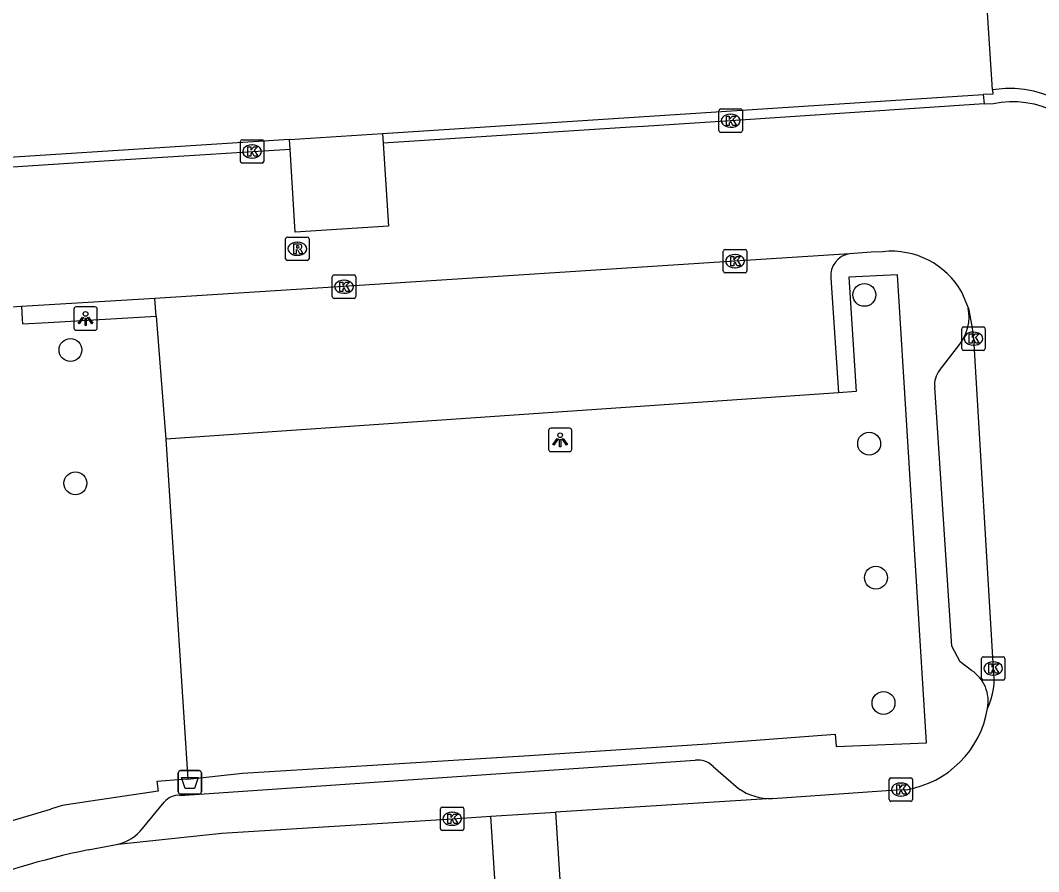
# Model space of a CAD drawing. Extents: x 159689 to 160786, y 387323 to 388339.
# Drawn here: x 160265.18 to 160308.71, y 387703.95 to 387740.35 of the extents above; entities that cross this region are included whole.
import ezdxf

# ---------------------------------------------------------------- set-up
doc = ezdxf.new("R2010")
doc.units = 0
for name, color, linetype in [('IMGEO_Afvalbak', 7, 'Continuous'), ('IMGEO_Boom', 7, 'Continuous'), ('IMGEO_Groenvoorziening', 7, 'Continuous'), ('IMGEO_Kolk', 7, 'Continuous'), ('IMGEO_Lichtpunt', 7, 'Continuous'), ('IMGEO_Pand', 7, 'Continuous'), ('IMGEO_Parkeervlak_open', 7, 'Continuous'), ('IMGEO_Rijbaan_lokaal_open', 7, 'Continuous'), ('IMGEO_Rioolput', 7, 'Continuous'), ('IMGEO_Voetpad_gesloten', 7, 'Continuous'), ('IMGEO_Voetpad_open', 7, 'Continuous')]:
    doc.layers.add(name, color=color, linetype=linetype)

msp = doc.modelspace()

# ---------------------------------------------------------------- linework, layer by layer
at = {"layer": 'IMGEO_Afvalbak'}
for p, q in [((160271.931, 387707.37), (160271.931, 387708.17)), ((160271.931, 387708.17), (160271.931, 387707.37)), ((160272.031, 387708.27), (160272.821, 387708.27)), ((160272.821, 387708.27), (160272.031, 387708.27)), ((160272.921, 387708.17), (160272.921, 387707.37)), ((160272.921, 387707.37), (160272.921, 387708.17)), ((160272.821, 387707.27), (160272.031, 387707.27)), ((160272.031, 387707.27), (160272.821, 387707.27))]:
    msp.add_line(p, q, dxfattribs=at)
msp.add_lwpolyline([(160272.074, 387707.984), (160272.778, 387707.984), (160272.629, 387707.514), (160272.223, 387707.514), (160272.074, 387707.984)], dxfattribs=at)
for centre, start, end in [((160272.031, 387708.17), 90, 180), ((160272.031, 387708.17), 90, 180), ((160272.821, 387708.17), 0, 90), ((160272.821, 387708.17), 360, 90), ((160272.031, 387707.37), 180, 270), ((160272.031, 387707.37), 180, 270), ((160272.821, 387707.37), 270, 0), ((160272.821, 387707.37), 270, 0)]:
    msp.add_arc(centre, 0.1, start, end, dxfattribs=at)
at = {"layer": 'IMGEO_Boom'}
for centre in [(160301.262, 387728.61), (160267.323, 387726.256), (160301.465, 387722.248), (160267.536, 387720.555), (160301.754, 387716.521), (160302.08, 387711.162)]:
    msp.add_circle(centre, 0.489, dxfattribs=at)
at = {"layer": 'IMGEO_Groenvoorziening'}
msp.add_lwpolyline([(160271.401, 387722.446), (160272.334, 387707.909)], dxfattribs=at)
at = {"layer": 'IMGEO_Kolk'}
for p, q in [((160295.044, 387735.631), (160295.044, 387736.483)), ((160295.119, 387736.557), (160295.971, 387736.557)), ((160295.532, 387736.337), (160295.557, 387736.337)), ((160296.045, 387736.483), (160296.045, 387735.631)), ((160295.971, 387735.557), (160295.119, 387735.557)), ((160295.555, 387735.777), (160295.53, 387735.777)), ((160274.586, 387734.315), (160274.586, 387735.167)), ((160274.661, 387735.241), (160275.513, 387735.241)), ((160275.074, 387735.021), (160275.099, 387735.021)), ((160275.587, 387735.167), (160275.587, 387734.315)), ((160275.513, 387734.241), (160274.661, 387734.241)), ((160275.097, 387734.461), (160275.072, 387734.461)), ((160295.232, 387729.625), (160295.232, 387730.477)), ((160295.307, 387730.551), (160296.159, 387730.551)), ((160295.72, 387730.331), (160295.745, 387730.331)), ((160296.233, 387730.477), (160296.233, 387729.625)), ((160278.517, 387728.534), (160278.517, 387729.386)), ((160278.592, 387729.46), (160279.444, 387729.46)), ((160279.518, 387729.386), (160279.518, 387728.534)), ((160296.159, 387729.551), (160295.307, 387729.551)), ((160295.743, 387729.771), (160295.718, 387729.771)), ((160279.005, 387729.24), (160279.03, 387729.24)), ((160279.028, 387728.68), (160279.003, 387728.68)), ((160279.444, 387728.46), (160278.592, 387728.46)), ((160305.501, 387727.239), (160306.353, 387727.239)), ((160305.426, 387726.313), (160305.426, 387727.165)), ((160305.914, 387727.019), (160305.939, 387727.019)), ((160306.427, 387727.165), (160306.427, 387726.313)), ((160305.937, 387726.459), (160305.912, 387726.459)), ((160306.353, 387726.239), (160305.501, 387726.239)), ((160306.267, 387712.213), (160306.267, 387713.065)), ((160306.342, 387713.139), (160307.194, 387713.139)), ((160306.755, 387712.919), (160306.78, 387712.919)), ((160307.268, 387713.065), (160307.268, 387712.213)), ((160307.194, 387712.139), (160306.342, 387712.139)), ((160306.778, 387712.359), (160306.753, 387712.359)), ((160302.324, 387707.033), (160302.324, 387707.885)), ((160302.399, 387707.959), (160303.251, 387707.959)), ((160302.812, 387707.739), (160302.837, 387707.739)), ((160303.325, 387707.885), (160303.325, 387707.033)), ((160302.835, 387707.179), (160302.81, 387707.179)), ((160283.215, 387706.714), (160284.067, 387706.714)), ((160303.251, 387706.959), (160302.399, 387706.959)), ((160283.14, 387705.788), (160283.14, 387706.64)), ((160283.628, 387706.494), (160283.653, 387706.494)), ((160284.141, 387706.64), (160284.141, 387705.788)), ((160283.651, 387705.934), (160283.626, 387705.934)), ((160284.067, 387705.714), (160283.215, 387705.714))]:
    msp.add_line(p, q, dxfattribs=at)
for points in [[(160295.044, 387735.631), (160295.044, 387736.483)], [(160295.119, 387736.557), (160295.971, 387736.557)], [(160296.045, 387736.483), (160296.045, 387735.631)], [(160295.365, 387736.257), (160295.488, 387736.257), (160295.488, 387736.106), (160295.618, 387736.257), (160295.782, 387736.257), (160295.636, 387736.106), (160295.789, 387735.857), (160295.637, 387735.857), (160295.552, 387736.021), (160295.488, 387735.954), (160295.488, 387735.857), (160295.365, 387735.857), (160295.365, 387736.257)], [(160295.971, 387735.557), (160295.119, 387735.557)], [(160274.586, 387734.315), (160274.586, 387735.167)], [(160274.661, 387735.241), (160275.513, 387735.241)], [(160275.587, 387735.167), (160275.587, 387734.315)], [(160274.907, 387734.941), (160275.03, 387734.941), (160275.03, 387734.79), (160275.16, 387734.941), (160275.324, 387734.941), (160275.178, 387734.79), (160275.331, 387734.541), (160275.179, 387734.541), (160275.094, 387734.705), (160275.03, 387734.638), (160275.03, 387734.541), (160274.907, 387734.541), (160274.907, 387734.941)], [(160275.513, 387734.241), (160274.661, 387734.241)], [(160295.232, 387729.625), (160295.232, 387730.477)], [(160295.307, 387730.551), (160296.159, 387730.551)], [(160295.553, 387730.251), (160295.676, 387730.251), (160295.676, 387730.1), (160295.806, 387730.251), (160295.97, 387730.251), (160295.824, 387730.1), (160295.977, 387729.851), (160295.825, 387729.851), (160295.74, 387730.015), (160295.676, 387729.948), (160295.676, 387729.851), (160295.553, 387729.851), (160295.553, 387730.251)], [(160296.233, 387730.477), (160296.233, 387729.625)], [(160278.517, 387728.534), (160278.517, 387729.386)], [(160278.592, 387729.46), (160279.444, 387729.46)], [(160279.518, 387729.386), (160279.518, 387728.534)], [(160296.159, 387729.551), (160295.307, 387729.551)], [(160278.838, 387729.16), (160278.961, 387729.16), (160278.961, 387729.009), (160279.091, 387729.16), (160279.255, 387729.16), (160279.109, 387729.009), (160279.262, 387728.76), (160279.11, 387728.76), (160279.025, 387728.924), (160278.961, 387728.857), (160278.961, 387728.76), (160278.838, 387728.76), (160278.838, 387729.16)], [(160279.444, 387728.46), (160278.592, 387728.46)], [(160305.501, 387727.239), (160306.353, 387727.239)], [(160305.426, 387726.313), (160305.426, 387727.165)], [(160305.747, 387726.939), (160305.87, 387726.939), (160305.87, 387726.788), (160306, 387726.939), (160306.164, 387726.939), (160306.018, 387726.788), (160306.171, 387726.539), (160306.019, 387726.539), (160305.934, 387726.703), (160305.87, 387726.636), (160305.87, 387726.539), (160305.747, 387726.539), (160305.747, 387726.939)], [(160306.427, 387727.165), (160306.427, 387726.313)], [(160306.353, 387726.239), (160305.501, 387726.239)], [(160306.267, 387712.213), (160306.267, 387713.065)], [(160306.342, 387713.139), (160307.194, 387713.139)], [(160306.588, 387712.839), (160306.711, 387712.839), (160306.711, 387712.688), (160306.841, 387712.839), (160307.005, 387712.839), (160306.859, 387712.688), (160307.012, 387712.439), (160306.86, 387712.439), (160306.775, 387712.603), (160306.711, 387712.536), (160306.711, 387712.439), (160306.588, 387712.439), (160306.588, 387712.839)], [(160307.268, 387713.065), (160307.268, 387712.213)], [(160307.194, 387712.139), (160306.342, 387712.139)], [(160302.324, 387707.033), (160302.324, 387707.885)], [(160302.399, 387707.959), (160303.251, 387707.959)], [(160302.645, 387707.659), (160302.768, 387707.659), (160302.768, 387707.508), (160302.898, 387707.659), (160303.062, 387707.659), (160302.916, 387707.508), (160303.069, 387707.259), (160302.917, 387707.259), (160302.832, 387707.423), (160302.768, 387707.356), (160302.768, 387707.259), (160302.645, 387707.259), (160302.645, 387707.659)], [(160303.325, 387707.885), (160303.325, 387707.033)], [(160283.215, 387706.714), (160284.067, 387706.714)], [(160303.251, 387706.959), (160302.399, 387706.959)], [(160283.14, 387705.788), (160283.14, 387706.64)], [(160283.461, 387706.414), (160283.584, 387706.414), (160283.584, 387706.263), (160283.714, 387706.414), (160283.878, 387706.414), (160283.732, 387706.263), (160283.885, 387706.014), (160283.733, 387706.014), (160283.648, 387706.178), (160283.584, 387706.111), (160283.584, 387706.014), (160283.461, 387706.014), (160283.461, 387706.414)], [(160284.141, 387706.64), (160284.141, 387705.788)], [(160284.067, 387705.714), (160283.215, 387705.714)]]:
    msp.add_lwpolyline(points, dxfattribs=at)
for centre, start, end in [((160295.121, 387736.481), 91.552, 178.448), ((160295.121, 387736.481), 91.552, 178.448), ((160295.969, 387736.481), 1.552, 88.448), ((160295.969, 387736.481), 1.552, 88.448), ((160295.121, 387735.633), 181.552, 268.448), ((160295.121, 387735.633), 181.552, 268.448), ((160295.969, 387735.633), 271.552, 358.448), ((160295.969, 387735.633), 271.552, 358.448), ((160274.663, 387735.165), 91.552, 178.448), ((160274.663, 387735.165), 91.552, 178.448), ((160275.511, 387735.165), 1.552, 88.448), ((160275.511, 387735.165), 1.552, 88.448), ((160274.663, 387734.317), 181.552, 268.448), ((160274.663, 387734.317), 181.552, 268.448), ((160275.511, 387734.317), 271.552, 358.448), ((160275.511, 387734.317), 271.552, 358.448), ((160295.309, 387730.475), 91.552, 178.448), ((160295.309, 387730.475), 91.552, 178.448), ((160296.157, 387730.475), 1.552, 88.448), ((160296.157, 387730.475), 1.552, 88.448), ((160278.594, 387729.384), 91.552, 178.448), ((160278.594, 387729.384), 91.552, 178.448), ((160279.442, 387729.384), 1.552, 88.448), ((160279.442, 387729.384), 1.552, 88.448), ((160295.309, 387729.627), 181.552, 268.448), ((160295.309, 387729.627), 181.552, 268.448), ((160296.157, 387729.627), 271.552, 358.448), ((160296.157, 387729.627), 271.552, 358.448), ((160278.594, 387728.536), 181.552, 268.448), ((160278.594, 387728.536), 181.552, 268.448), ((160279.442, 387728.536), 271.552, 358.448), ((160279.442, 387728.536), 271.552, 358.448), ((160305.503, 387727.163), 91.552, 178.448), ((160305.503, 387727.163), 91.552, 178.448), ((160306.351, 387727.163), 1.552, 88.448), ((160306.351, 387727.163), 1.552, 88.448), ((160305.503, 387726.315), 181.552, 268.448), ((160305.503, 387726.315), 181.552, 268.448), ((160306.351, 387726.315), 271.552, 358.448), ((160306.351, 387726.315), 271.552, 358.448), ((160306.344, 387713.063), 91.552, 178.448), ((160306.344, 387713.063), 91.552, 178.448), ((160307.192, 387713.063), 1.552, 88.448), ((160307.192, 387713.063), 1.552, 88.448), ((160306.344, 387712.215), 181.552, 268.448), ((160306.344, 387712.215), 181.552, 268.448), ((160307.192, 387712.215), 271.552, 358.448), ((160307.192, 387712.215), 271.552, 358.448), ((160302.401, 387707.883), 91.552, 178.448), ((160302.401, 387707.883), 91.552, 178.448), ((160303.249, 387707.883), 1.552, 88.448), ((160303.249, 387707.883), 1.552, 88.448), ((160283.217, 387706.638), 91.552, 178.448), ((160283.217, 387706.638), 91.552, 178.448), ((160284.065, 387706.638), 1.552, 88.448), ((160284.065, 387706.638), 1.552, 88.448), ((160302.401, 387707.035), 181.552, 268.448), ((160302.401, 387707.035), 181.552, 268.448), ((160303.249, 387707.035), 271.552, 358.448), ((160303.249, 387707.035), 271.552, 358.448), ((160283.217, 387705.79), 181.552, 268.448), ((160283.217, 387705.79), 181.552, 268.448), ((160284.065, 387705.79), 271.552, 358.448), ((160284.065, 387705.79), 271.552, 358.448)]:
    msp.add_arc(centre, 0.0765, start, end, dxfattribs=at)
for centre, major_axis, ratio, start_param, end_param in [((160295.531, 387736.057), (-0.387, 0.002), 0.722429, 4.712389, 7.853982), ((160295.556, 387736.057), (-0.39, 0.002), 0.717154, 1.570796, 4.712389), ((160275.073, 387734.741), (-0.387, 0.002), 0.722429, 4.712389, 7.853982), ((160275.098, 387734.741), (-0.39, 0.002), 0.717154, 1.570796, 4.712389), ((160295.719, 387730.051), (-0.387, 0.002), 0.722429, 4.712389, 7.853982), ((160295.744, 387730.051), (-0.39, 0.002), 0.717154, 1.570796, 4.712389), ((160279.004, 387728.96), (-0.387, 0.002), 0.722429, 4.712389, 7.853982), ((160279.029, 387728.96), (-0.39, 0.002), 0.717154, 1.570796, 4.712389), ((160305.913, 387726.739), (-0.387, 0.002), 0.722429, 4.712389, 7.853982), ((160305.938, 387726.739), (-0.39, 0.002), 0.717154, 1.570796, 4.712389), ((160306.754, 387712.639), (-0.387, 0.002), 0.722429, 4.712389, 7.853982), ((160306.779, 387712.639), (-0.39, 0.002), 0.717154, 1.570796, 4.712389), ((160302.811, 387707.459), (-0.387, 0.002), 0.722429, 4.712389, 7.853982), ((160302.836, 387707.459), (-0.39, 0.002), 0.717154, 1.570796, 4.712389), ((160283.627, 387706.214), (-0.387, 0.002), 0.722429, 4.712389, 7.853982), ((160283.652, 387706.214), (-0.39, 0.002), 0.717154, 1.570796, 4.712389)]:
    msp.add_ellipse(centre, major_axis=major_axis, ratio=ratio, start_param=start_param, end_param=end_param, dxfattribs=at)
at = {"layer": 'IMGEO_Lichtpunt'}
for p, q in [((160268.372, 387728.095), (160267.564, 387728.095)), ((160268.372, 387728.095), (160267.564, 387728.095)), ((160267.47, 387728), (160267.47, 387727.193)), ((160267.47, 387728), (160267.47, 387727.193)), ((160268.466, 387727.193), (160268.466, 387728)), ((160268.466, 387727.193), (160268.466, 387728)), ((160267.564, 387727.099), (160268.372, 387727.099)), ((160267.564, 387727.099), (160268.372, 387727.099)), ((160288.661, 387722.908), (160287.853, 387722.908)), ((160288.661, 387722.908), (160287.853, 387722.908)), ((160287.759, 387722.813), (160287.759, 387722.006)), ((160287.759, 387722.813), (160287.759, 387722.006)), ((160288.755, 387722.006), (160288.755, 387722.813)), ((160288.755, 387722.006), (160288.755, 387722.813)), ((160287.853, 387721.912), (160288.661, 387721.912)), ((160287.853, 387721.912), (160288.661, 387721.912))]:
    msp.add_line(p, q, dxfattribs=at)
for points in [[(160267.844, 387727.664), (160267.883, 387727.636), (160267.695, 387727.374), (160267.657, 387727.401), (160267.844, 387727.664)], [(160267.946, 387727.616), (160267.993, 387727.616), (160267.993, 387727.294), (160267.946, 387727.294), (160267.946, 387727.616)], [(160268.056, 387727.636), (160268.094, 387727.663), (160268.281, 387727.401), (160268.242, 387727.373), (160268.056, 387727.636)], [(160288.133, 387722.477), (160288.172, 387722.449), (160287.984, 387722.187), (160287.946, 387722.214), (160288.133, 387722.477)], [(160288.235, 387722.429), (160288.282, 387722.429), (160288.282, 387722.107), (160288.235, 387722.107), (160288.235, 387722.429)], [(160288.345, 387722.449), (160288.383, 387722.476), (160288.57, 387722.214), (160288.531, 387722.186), (160288.345, 387722.449)]]:
    msp.add_lwpolyline(points, dxfattribs=at)
for centre in [(160267.969, 387727.798), (160288.258, 387722.611)]:
    msp.add_circle(centre, 0.0994, dxfattribs=at)
for centre, start, end in [((160267.564, 387728), 90, 180), ((160267.564, 387728), 90, 180), ((160268.372, 387728), 0, 90), ((160268.372, 387728), 0, 90), ((160267.564, 387727.193), 180, 270), ((160267.564, 387727.193), 180, 270), ((160268.372, 387727.193), 270, 0), ((160268.372, 387727.193), 270, 360), ((160287.853, 387722.813), 90, 180), ((160287.853, 387722.813), 90, 180), ((160288.661, 387722.813), 0, 90), ((160288.661, 387722.813), 0, 90), ((160287.853, 387722.006), 180, 270), ((160287.853, 387722.006), 180, 270), ((160288.661, 387722.006), 270, 0), ((160288.661, 387722.006), 270, 360)]:
    msp.add_arc(centre, 0.0946, start, end, dxfattribs=at)
at = {"layer": 'IMGEO_Pand'}
for points in [[(160306.743, 387737.371), (160305.552, 387755.65)], [(160306.743, 387737.371), (160306.755, 387737.197), (160306.345, 387737.171)], [(160280.662, 387735.514), (160306.345, 387737.171)], [(160276.691, 387735.258), (160280.662, 387735.514)], [(160276.691, 387735.258), (160253.589, 387733.768)]]:
    msp.add_lwpolyline(points, dxfattribs=at)
at = {"layer": 'IMGEO_Parkeervlak_open'}
for points in [[(160270.993, 387727.706), (160271.401, 387722.446)], [(160300.152, 387724.427), (160271.401, 387722.446)]]:
    msp.add_lwpolyline(points, dxfattribs=at)
at = {"layer": 'IMGEO_Rijbaan_lokaal_open'}
for points in [[(160306.381, 387736.777), (160295.541, 387736.056), (160291.818, 387735.815), (160291.262, 387735.778), (160280.689, 387735.093)], [(160306.381, 387736.777), (160306.78, 387736.795), (160307.113, 387736.85), (160307.465, 387736.878), (160307.817, 387736.874), (160308.168, 387736.838), (160308.515, 387736.771), (160308.854, 387736.673), (160309.183, 387736.546), (160309.499, 387736.39), (160309.8, 387736.206), (160310.083, 387735.995), (160310.346, 387735.761), (160310.588, 387735.504), (160310.805, 387735.226), (160310.997, 387734.93), (160311.162, 387734.618), (160311.298, 387734.293), (160311.404, 387733.956)], [(160280.689, 387735.093), (160280.913, 387731.554), (160276.927, 387731.289), (160276.716, 387734.838)], [(160259.356, 387733.669), (160264.408, 387734.049), (160264.634, 387734.066), (160269.205, 387734.366), (160270.34, 387734.437), (160276.716, 387734.838)], [(160300.627, 387730.369), (160295.729, 387730.053), (160279.014, 387728.962), (160272.497, 387728.553), (160270.936, 387728.457)], [(160302.055, 387730.456), (160301.553, 387730.431), (160300.627, 387730.369)], [(160305.706, 387728.043), (160305.427, 387728.73)], [(160265.225, 387728.107), (160263.24, 387727.985), (160261.008, 387727.809)], [(160270.936, 387728.457), (160265.225, 387728.107)], [(160305.706, 387728.043), (160305.873, 387727.189), (160305.929, 387726.739), (160306.769, 387712.639)], [(160297.337, 387707.083), (160302.824, 387707.458), (160303.045, 387707.456)], [(160297.337, 387707.083), (160288.052, 387706.493)], [(160269.359, 387705.133), (160273.798, 387705.595), (160283.641, 387706.213), (160285.297, 387706.318)], [(160285.297, 387706.318), (160288.052, 387706.493)], [(160285.684, 387700.313), (160285.297, 387706.318)], [(160288.052, 387706.493), (160288.438, 387700.489)], [(160268.08, 387704.885), (160269.359, 387705.133)]]:
    msp.add_lwpolyline(points, dxfattribs=at)
for centre, radius, start, end in [((160302.418, 387727.008), 3.467, 29.7807, 96.0069), ((160303.97, 387712.163), 2.839, 334.1919, 9.651), ((160302.369, 387711.615), 4.213, 279.2286, 350.6066), ((160275.058, 387671.354), 34.249, 101.755, 111.8404)]:
    msp.add_arc(centre, radius, start, end, dxfattribs=at)
at = {"layer": 'IMGEO_Rioolput'}
for p, q in [((160276.521, 387730.158), (160276.521, 387731.01)), ((160276.596, 387731.084), (160277.448, 387731.084)), ((160277.009, 387730.864), (160277.034, 387730.864)), ((160277.522, 387731.01), (160277.522, 387730.158)), ((160277.032, 387730.304), (160277.007, 387730.304)), ((160277.448, 387730.084), (160276.596, 387730.084))]:
    msp.add_line(p, q, dxfattribs=at)
for points in [[(160276.521, 387730.158), (160276.521, 387731.01)], [(160276.596, 387731.084), (160277.448, 387731.084)], [(160277.11, 387730.782), (160276.858, 387730.784), (160276.858, 387730.384)], [(160277.036, 387730.703), (160276.982, 387730.703), (160276.982, 387730.622)], [(160277.522, 387731.01), (160277.522, 387730.158)], [(160276.858, 387730.384), (160276.982, 387730.384), (160276.982, 387730.546), (160276.993, 387730.546)], [(160276.982, 387730.622), (160277.034, 387730.622)], [(160277.04, 387730.517), (160277.111, 387730.384), (160277.251, 387730.384), (160277.186, 387730.51)], [(160277.448, 387730.084), (160276.596, 387730.084)]]:
    msp.add_lwpolyline(points, dxfattribs=at)
for centre, radius, start, end in [((160276.598, 387731.008), 0.0765, 91.552, 178.448), ((160276.598, 387731.008), 0.0765, 91.552, 178.448), ((160277.042, 387730.607), 0.0964, 77.0061, 93.1865), ((160277.056, 387730.664), 0.0378, 276.6634, 79.6772), ((160277.109, 387730.672), 0.109, 350.3612, 89.416), ((160277.107, 387730.672), 0.112, 277.5842, 350.9817), ((160277.446, 387731.008), 0.0765, 1.552, 88.448), ((160277.446, 387731.008), 0.0765, 1.552, 88.448), ((160276.992, 387730.493), 0.0533, 26.0293, 88.6989), ((160277.018, 387730.811), 0.19, 274.7715, 282.9687), ((160277.091, 387730.457), 0.108, 29.5134, 73.7905), ((160276.598, 387730.16), 0.0765, 181.552, 268.448), ((160276.598, 387730.16), 0.0765, 181.552, 268.448), ((160277.446, 387730.16), 0.0765, 271.552, 358.448), ((160277.446, 387730.16), 0.0765, 271.552, 358.448)]:
    msp.add_arc(centre, radius, start, end, dxfattribs=at)
for centre, major_axis, ratio, start_param, end_param in [((160277.008, 387730.584), (-0.387, 0.002), 0.722429, 4.712389, 7.853982), ((160277.033, 387730.584), (-0.39, 0.002), 0.717154, 1.570796, 4.712389)]:
    msp.add_ellipse(centre, major_axis=major_axis, ratio=ratio, start_param=start_param, end_param=end_param, dxfattribs=at)
at = {"layer": 'IMGEO_Voetpad_gesloten'}
for points in [[(160280.662, 387735.514), (160280.689, 387735.093)], [(160276.716, 387734.838), (160276.691, 387735.258)]]:
    msp.add_lwpolyline(points, dxfattribs=at)
at = {"layer": 'IMGEO_Voetpad_open'}
for points in [[(160311.905, 387733.974), (160311.875, 387734.103), (160311.747, 387734.49), (160311.586, 387734.865), (160311.392, 387735.223), (160311.167, 387735.562), (160310.912, 387735.88), (160310.63, 387736.174), (160310.323, 387736.442), (160309.993, 387736.681), (160309.643, 387736.889), (160309.276, 387737.066), (160308.894, 387737.209), (160308.502, 387737.317), (160308.101, 387737.39), (160307.695, 387737.427), (160307.288, 387737.428), (160306.882, 387737.392), (160306.743, 387737.371)], [(160306.345, 387737.171), (160306.381, 387736.777)], [(160272.334, 387707.909), (160274.672, 387708.159), (160280.239, 387708.501), (160286.934, 387708.911), (160294.551, 387709.423), (160300.017, 387709.833), (160300.051, 387709.304), (160303.911, 387709.457), (160302.681, 387729.474), (160300.597, 387729.371), (160300.904, 387724.479), (160300.152, 387724.427)], [(160299.831, 387729.332), (160300.152, 387724.427)], [(160265.225, 387728.107), (160265.257, 387727.576), (160265.277, 387727.371), (160266.374, 387727.435), (160270.993, 387727.706)], [(160270.993, 387727.706), (160270.936, 387728.457)], [(160272.334, 387707.909), (160272.119, 387707.886), (160271.011, 387707.809), (160271.067, 387707.399), (160268.194, 387706.963), (160266.963, 387706.776), (160266.515, 387706.634), (160266.454, 387706.615), (160263.525, 387705.743), (160255.225, 387726.86)], [(160304.473, 387725.379), (160305.342, 387726.509)], [(160305.844, 387712.558), (160305.353, 387712.929), (160304.994, 387713.599), (160304.273, 387724.662)], [(160272.001, 387707.215), (160294.035, 387708.717)], [(160294.794, 387708.454), (160295.883, 387707.51)], [(160270.404, 387705.801), (160271.334, 387706.925)]]:
    msp.add_lwpolyline(points, dxfattribs=at)
for centre, radius, start, end in [((160300.776, 387729.431), 0.95, 98.9998, 185.9806), ((160303.788, 387727.688), 1.95, 322.8128, 10.4897), ((160305.169, 387724.798), 0.906, 140.1683, 188.6599), ((160304.968, 387711.234), 1.588, 348.8715, 56.5128), ((160294.151, 387707.824), 0.9, 44.3937, 97.383), ((160271.945, 387706.432), 0.785, 85.8892, 141.1079), ((160297.23, 387709.409), 2.329, 234.645, 272.6229), ((160268.953, 387706.919), 1.831, 282.7969, 322.3793)]:
    msp.add_arc(centre, radius, start, end, dxfattribs=at)

doc.saveas('drawing.dxf')
